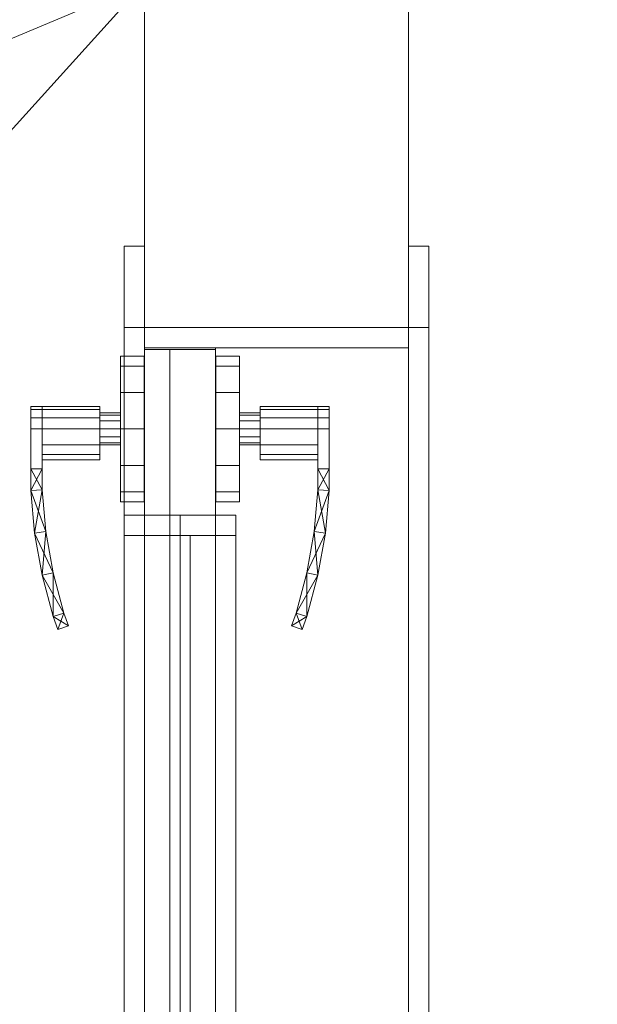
# Model space of a CAD drawing. Header units: inches. Extents: x -263 to 528, y -1 to 602.
# Tile 608 of 656: x 418 to 433, y 167 to 192. Entities that reach past the tile are written whole.
import ezdxf

# ---------------------------------------------------------------- set-up
doc = ezdxf.new("R2010")
doc.units = ezdxf.units.IN
doc.header["$MEASUREMENT"] = 0
for name, color, linetype in [('New_Doors', 7, 'Continuous'), ('New_Twindo - Walls', 7, 'Continuous'), ('Twindo - Slabs', 7, 'Continuous'), ('Twindo - Walls', 7, 'Continuous')]:
    doc.layers.add(name, color=color, linetype=linetype)
doc.layers.add('New_Twindo - Walls_Pen_No__3', color=7, linetype='Continuous', lineweight=18, true_color=0x506e96)

# ---------------------------------------------------------------- blocks, each defined once
blk = doc.blocks.new('Wall_1A432074-22F6-4D23-BD7C-E5F15A753E54', base_point=(415.5, 14))
at = {"layer": 'Twindo - Walls', "lineweight": 0}
mesh = blk.add_polyface(dxfattribs=at)
corners = [(415.5, 322.5, -6), (415.5, 14, -6), (415.5, 14, 101), (415.5, 322.5, 101), (415.5, 20), (415.5, 50), (415.5, 50, 80), (415.5, 20, 80), (428, 322.5, -6), (428, 14, -6), (428, 14, 101), (428, 322.5, 101), (428, 20), (428, 50), (428, 50, 80), (428, 20, 80)]
mesh.append_faces([[corners[k] for k in face] for face in [(8, 9, 1, 0), (1, 9, 10, 2), (3, 2, 10, 11), (0, 3, 11, 8), (12, 13, 5, 4), (13, 14, 6, 5), (14, 15, 7, 6), (15, 12, 4, 7)]], dxfattribs={"color": 254})
mesh.append_faces([[corners[k] for k in face] for face in [(1, 4, 0), (0, 5, 3), (8, 13, 9), (9, 12, 10)]], dxfattribs={"vtx0": -1, "vtx1": -1, "color": 254})
mesh.append_faces([[corners[k] for k in face] for face in [(6, 2, 3), (2, 7, 4), (0, 4, 5), (15, 11, 10), (11, 14, 13), (9, 13, 12)]], dxfattribs={"vtx0": -1, "vtx2": -1, "color": 254})
mesh.append_faces([[corners[k] for k in face] for face in [(6, 7, 2), (5, 6, 3), (1, 2, 4), (15, 14, 11), (12, 15, 10), (8, 11, 13)]], dxfattribs={"vtx1": -1, "vtx2": -1, "color": 254})
blk = doc.blocks.new('Slab_C16FED3F-F51D-4887-95C2-45D370958F54', base_point=(-255.75, 595))
at = {"layer": 'Twindo - Slabs', "lineweight": 0}
mesh = blk.add_polyface(dxfattribs=at)
corners = [(95.5, 568, 128), (95.5, 570, 128), (-75.75, 570, 128), (-75.75, 595, 128), (-255.75, 595, 128), (-255.75, 379, 128), (-198, 379, 128), (-198, 134.5, 128), (-136, 134.5, 128), (-136, 110.5, 128), (6.5, 110.5, 128), (6.5, 6.5, 128), (315.5, 6.5, 128), (315.5, 8, 128), (378.5, 8, 128), (378.5, 6.5, 128), (523, 6.5, 128), (523, 132.25, 128), (421.5, 132.25, 128), (421.5, 333, 128), (239, 333, 128), (239, 391.501, 128), (240, 391.501, 128), (240, 457, 128), (237, 457, 128), (237, 568, 128), (201, 127.5, 128), (201, 128.125, 128), (244.5, 128.125, 128), (244.5, 127.5, 128), (244.5, 15, 128), (161.5, 15, 128), (161.5, 146.5, 128), (200.935, 146.5, 128), (200.997, 146.5, 128), (200.997, 128.5, 128), (95.5, 568, 101), (95.5, 570, 101), (-75.75, 570, 101), (-75.75, 595, 101), (-255.75, 595, 101), (-255.75, 379, 101), (-198, 379, 101), (-198, 134.5, 101), (-136, 134.5, 101), (-136, 110.5, 101), (6.5, 110.5, 101), (6.5, 6.5, 101), (315.5, 6.5, 101), (315.5, 8, 101), (378.5, 8, 101), (378.5, 6.5, 101), (523, 6.5, 101), (523, 132.25, 101), (421.5, 132.25, 101), (421.5, 333, 101), (239, 333, 101), (239, 391.501, 101), (240, 391.501, 101), (240, 457, 101), (237, 457, 101), (237, 568, 101), (201, 127.5, 120), (201, 128, 120), (201, 128.125, 120), (244.5, 128.125, 120), (244.5, 128, 120), (244.5, 127.5, 120), (244.5, 127.5, 101), (244.5, 15, 101), (161.5, 15, 101), (161.5, 146.5, 101), (200.935, 146.5, 101), (200.997, 146.5, 101), (200.997, 128.5, 114.5), (201, 127.5, 101)]
mesh.append_faces([[corners[k] for k in face] for face in [(36, 37, 1, 0), (37, 38, 2, 1), (38, 39, 3, 2), (39, 40, 4, 3), (40, 41, 5, 4), (41, 42, 6, 5), (42, 43, 7, 6), (43, 44, 8, 7), (44, 45, 9, 8), (45, 46, 10, 9), (46, 47, 11, 10), (47, 48, 12, 11), (48, 49, 13, 12), (49, 50, 14, 13), (50, 51, 15, 14), (51, 52, 16, 15), (52, 53, 17, 16), (53, 54, 18, 17), (54, 55, 19, 18), (55, 56, 20, 19), (56, 57, 21, 20), (57, 58, 22, 21), (58, 59, 23, 22), (59, 60, 24, 23), (60, 61, 25, 24), (61, 36, 0, 25), (28, 27, 64, 65), (69, 70, 31, 30), (70, 71, 32, 31), (33, 32, 71, 72), (33, 72, 73, 34), (34, 73, 74, 35), (62, 67, 66, 63), (65, 64, 63, 66), (67, 62, 75, 68), (72, 74, 73)]], dxfattribs={"color": 254})
mesh.append_faces([[corners[k] for k in face] for face in [(23, 21, 22), (27, 63, 64), (29, 66, 67), (29, 69, 30), (75, 74, 72), (52, 54, 53)]], dxfattribs={"vtx0": -1, "color": 254})
mesh.append_faces([[corners[k] for k in face] for face in [(16, 18, 15), (59, 57, 60)]], dxfattribs={"vtx0": -1, "vtx1": -1, "color": 254})
mesh.append_faces([[corners[k] for k in face] for face in [(3, 6, 8), (31, 0, 11), (0, 32, 34), (24, 34, 27), (20, 24, 27), (28, 30, 12), (20, 28, 13), (75, 26, 74), (44, 42, 39), (47, 36, 70), (75, 60, 56), (49, 68, 56)]], dxfattribs={"vtx0": -1, "vtx1": -1, "vtx2": -1, "color": 254})
mesh.append_faces([[corners[k] for k in face] for face in [(2, 8, 9), (2, 9, 10), (0, 10, 11), (20, 27, 28), (30, 11, 12), (28, 12, 13), (20, 13, 14), (18, 14, 15), (42, 40, 39), (44, 39, 38), (46, 38, 37), (46, 37, 36), (72, 36, 61), (75, 61, 60), (47, 70, 69), (49, 69, 68), (50, 56, 55), (50, 55, 54)]], dxfattribs={"vtx0": -1, "vtx2": -1, "color": 254})
mesh.append_faces([[corners[k] for k in face] for face in [(17, 18, 16), (58, 57, 59)]], dxfattribs={"vtx1": -1, "color": 254})
mesh.append_faces([[corners[k] for k in face] for face in [(3, 4, 6), (2, 3, 8), (1, 2, 10), (0, 1, 10), (31, 32, 0), (25, 0, 34), (24, 25, 34), (20, 21, 24), (23, 24, 21), (30, 31, 11), (19, 20, 14), (18, 19, 14), (45, 44, 38), (46, 45, 38), (47, 46, 36), (71, 70, 36), (72, 71, 36), (75, 72, 61), (57, 56, 60), (68, 75, 56), (48, 47, 69), (49, 48, 69), (50, 49, 56), (51, 50, 54), (52, 51, 54)]], dxfattribs={"vtx1": -1, "vtx2": -1, "color": 254})
mesh.append_faces([[corners[k] for k in face] for face in [(4, 5, 6), (6, 7, 8), (26, 35, 74), (42, 41, 40), (44, 43, 42)]], dxfattribs={"vtx2": -1, "color": 254})
mesh.append_faces([[corners[k] for k in face] for face in [(27, 26, 62, 63), (29, 28, 65, 66), (29, 67, 68, 69)]], dxfattribs={"vtx3": -1, "color": 254})
blk = doc.blocks.new('Slab_A3746481-2909-4108-A365-6002FE2AB3C6', base_point=(95.5, 568))
at = {"layer": 'Twindo - Slabs', "lineweight": 0}
mesh = blk.add_polyface(dxfattribs=at)
corners = [(95.5, 568, 254), (95.5, 568, 248), (95.5, 395.501, 248), (95.5, 395.501, 254), (237, 568, 254), (237, 568, 248), (237, 457, 248), (240, 457, 248), (240, 391.501, 248), (239, 391.501, 248), (239, 192.5, 248), (421.5, 192.5, 248), (421.5, 132.25, 248), (523, 132.25, 248), (523, 6.5, 248), (378.5, 6.5, 248), (378.5, 8, 248), (315.5, 8, 248), (315.5, 6.5, 248), (150.5, 6.5, 248), (150.5, 197, 248), (155, 197, 248), (155, 397.501, 248), (113, 397.501, 248), (113, 395.501, 248), (201, 383.001, 248), (170, 383.001, 248), (170, 205.5, 248), (201, 205.5, 248), (378.6, 174.5, 248), (261.6, 174.5, 248), (261.6, 108.5, 248), (342.106, 108.5, 248), (378.6, 144.994, 248), (113, 395.501, 254), (113, 397.501, 254), (155, 397.501, 254), (155, 197, 254), (150.5, 197, 254), (150.5, 6.5, 254), (315.5, 6.5, 254), (315.5, 8, 254), (378.5, 8, 254), (378.5, 6.5, 254), (523, 6.5, 254), (523, 132.25, 254), (421.5, 132.25, 254), (421.5, 192.5, 254), (239, 192.5, 254), (239, 391.501, 254), (240, 391.501, 254), (240, 457, 254), (237, 457, 254), (170, 205.5, 254), (170, 383.001, 254), (201, 383.001, 254), (201, 205.5, 254), (261.6, 108.5, 254), (261.6, 174.5, 254), (378.6, 174.5, 254), (378.6, 144.994, 254), (342.106, 108.5, 254)]
mesh.append_faces([[corners[k] for k in face] for face in [(0, 1, 2, 3), (4, 5, 1, 0), (3, 2, 24, 34), (52, 6, 5, 4), (51, 7, 6, 52), (50, 8, 7, 51), (49, 9, 8, 50), (48, 10, 9, 49), (47, 11, 10, 48), (46, 12, 11, 47), (45, 13, 12, 46), (44, 14, 13, 45), (43, 15, 14, 44), (42, 16, 15, 43), (41, 17, 16, 42), (40, 18, 17, 41), (39, 19, 18, 40), (38, 20, 19, 39), (37, 21, 20, 38), (36, 22, 21, 37), (35, 23, 22, 36), (34, 24, 23, 35), (54, 26, 25, 55), (53, 27, 26, 54), (56, 28, 27, 53), (55, 25, 28, 56), (58, 30, 29, 59), (57, 31, 30, 58), (61, 32, 31, 57), (60, 33, 32, 61), (59, 29, 33, 60)]], dxfattribs={"color": 254})
mesh.append_faces([[corners[k] for k in face] for face in [(14, 12, 13), (51, 49, 50)]], dxfattribs={"vtx0": -1, "color": 254})
mesh.append_faces([[corners[k] for k in face] for face in [(7, 9, 6), (44, 46, 43)]], dxfattribs={"vtx0": -1, "vtx1": -1, "color": 254})
mesh.append_faces([[corners[k] for k in face] for face in [(19, 21, 27), (26, 22, 1), (28, 6, 10), (19, 28, 10), (19, 10, 31), (15, 33, 12), (0, 36, 54), (53, 37, 39), (48, 52, 56), (48, 56, 39), (57, 48, 39), (46, 60, 43)]], dxfattribs={"vtx0": -1, "vtx1": -1, "vtx2": -1, "color": 254})
mesh.append_faces([[corners[k] for k in face] for face in [(23, 2, 1), (26, 21, 22), (19, 27, 28), (25, 1, 5), (28, 5, 6), (17, 31, 32), (16, 32, 33), (29, 10, 11), (33, 11, 12), (0, 34, 35), (0, 35, 36), (53, 36, 37), (0, 54, 55), (52, 55, 56), (57, 39, 40), (57, 40, 41), (61, 41, 42), (48, 58, 59), (60, 42, 43), (46, 59, 60)]], dxfattribs={"vtx0": -1, "vtx2": -1, "color": 254})
mesh.append_faces([[corners[k] for k in face] for face in [(8, 9, 7), (45, 46, 44)]], dxfattribs={"vtx1": -1, "color": 254})
mesh.append_faces([[corners[k] for k in face] for face in [(22, 23, 1), (26, 27, 21), (25, 26, 1), (28, 25, 5), (9, 10, 6), (30, 31, 10), (18, 19, 31), (17, 18, 31), (16, 17, 32), (15, 16, 33), (29, 30, 10), (33, 29, 11), (14, 15, 12), (53, 54, 36), (56, 53, 39), (4, 0, 55), (52, 4, 55), (48, 49, 52), (51, 52, 49), (57, 58, 48), (61, 57, 41), (60, 61, 42), (47, 48, 59), (46, 47, 59)]], dxfattribs={"vtx1": -1, "vtx2": -1, "color": 254})
mesh.append_faces([[corners[k] for k in face] for face in [(23, 24, 2), (19, 20, 21), (0, 3, 34), (37, 38, 39)]], dxfattribs={"vtx2": -1, "color": 254})
blk = doc.blocks.new('Wall_40688276-0143-42E1-9534-5958D7924753', base_point=(421.5, 132.25))
at = {"layer": 'New_Twindo - Walls', "lineweight": 0}
mesh = blk.add_polyface(dxfattribs=at)
corners = [(421.5, 139, 248), (421.5, 132.25, 248), (421.5, 132.25, 254), (421.5, 192.5, 254), (421.5, 192.5, 128), (421.5, 201, 128), (421.5, 201, 101), (421.5, 132.25, 101), (421.5, 132.25, 128), (421.5, 139, 128), (421.5, 148, 128), (421.5, 184, 128), (421.5, 184, 224), (421.5, 148, 224), (428, 139, 248), (428, 132.25, 248), (428, 132.25, 254), (428, 192.5, 254), (428, 192.5, 128), (428, 201, 128), (428, 201, 101), (428, 132.25, 101), (428, 132.25, 128), (428, 139, 128), (428, 148, 128), (428, 184, 128), (428, 184, 224), (428, 148, 224)]
mesh.append_faces([[corners[k] for k in face] for face in [(14, 15, 1, 0), (1, 15, 16, 2), (17, 3, 2, 16), (3, 17, 18, 4), (18, 19, 5, 4), (5, 19, 20, 6), (20, 21, 7, 6), (22, 8, 7, 21), (22, 23, 9, 8), (23, 14, 0, 9), (24, 25, 11, 10), (25, 26, 12, 11), (26, 27, 13, 12), (27, 24, 10, 13)]], dxfattribs={"color": 254})
mesh.append_faces([[corners[k] for k in face] for face in [(6, 4, 5), (21, 23, 22)]], dxfattribs={"vtx0": -1, "color": 254})
mesh.append_faces([[corners[k] for k in face] for face in [(7, 4, 6), (20, 23, 21)]], dxfattribs={"vtx0": -1, "vtx1": -1, "color": 254})
mesh.append_faces([[corners[k] for k in face] for face in [(12, 0, 3), (17, 14, 26)]], dxfattribs={"vtx0": -1, "vtx1": -1, "vtx2": -1, "color": 254})
mesh.append_faces([[corners[k] for k in face] for face in [(0, 2, 3), (9, 13, 10), (11, 3, 4), (17, 15, 14), (18, 26, 25), (24, 14, 23)]], dxfattribs={"vtx0": -1, "vtx2": -1, "color": 254})
mesh.append_faces([[corners[k] for k in face] for face in [(12, 13, 0), (9, 0, 13), (11, 12, 3), (7, 8, 4), (27, 26, 14), (18, 17, 26), (24, 27, 14), (20, 19, 23)]], dxfattribs={"vtx1": -1, "vtx2": -1, "color": 254})
mesh.append_faces([[corners[k] for k in face] for face in [(0, 1, 2), (17, 16, 15)]], dxfattribs={"vtx2": -1, "color": 254})
blk = doc.blocks.new('Door_D4629868-B0F0-45AB-BC97-80A28CDFA202')
at = {"layer": 'New_Twindo - Walls_Pen_No__3', "color": 155, "lineweight": 18, "true_color": 0x506e96}
for p, q in [((421.5, 148.5, 128), (421.5, 183.5, 128)), ((421.5, 183.5, 128), (421.5, 183.5, 223.5)), ((421.5, 183.5, 223.5), (421.5, 148.5, 223.5)), ((421.5, 183.5, 128), (423.25, 183.5, 128)), ((421.5, 183.5, 223.5), (423.25, 183.5, 223.5)), ((423.25, 148.5, 128), (423.25, 183.5, 128)), ((423.25, 183.5, 128), (423.25, 183.5, 223.5)), ((423.25, 183.5, 223.5), (423.25, 148.5, 223.5))]:
    blk.add_line(p, q, dxfattribs=at)
at = {"layer": 'New_Doors', "lineweight": 0}
mesh = blk.add_polyface(dxfattribs=at)
corners = [(421, 186, 128), (421.5, 186, 128), (421.5, 184, 128), (421, 184, 128), (421.5, 184, 224), (421, 184, 224), (421.5, 186, 226), (421, 186, 226)]
mesh.append_faces([[corners[k] for k in face] for face in [(0, 1, 2, 3), (3, 2, 4, 5), (5, 4, 6, 7), (7, 6, 1, 0), (0, 3, 5, 7), (1, 6, 4, 2)]], dxfattribs={"color": 7})
mesh = blk.add_polyface(dxfattribs=at)
corners = [(421, 186, 226), (421.5, 186, 226), (421.5, 184, 224), (421, 184, 224), (421.5, 148, 224), (421, 148, 224), (421.5, 146, 226), (421, 146, 226)]
mesh.append_faces([[corners[k] for k in face] for face in [(0, 1, 2, 3), (3, 2, 4, 5), (5, 4, 6, 7), (7, 6, 1, 0), (0, 3, 5, 7), (1, 6, 4, 2)]], dxfattribs={"color": 7})
mesh = blk.add_polyface(dxfattribs=at)
corners = [(428.5, 186, 128), (428.5, 184, 128), (428, 184, 128), (428, 186, 128), (428.5, 184, 224), (428, 184, 224), (428.5, 186, 226), (428, 186, 226)]
mesh.append_faces([[corners[k] for k in face] for face in [(0, 1, 2, 3), (1, 4, 5, 2), (4, 6, 7, 5), (6, 0, 3, 7), (0, 6, 4, 1), (3, 2, 5, 7)]], dxfattribs={"color": 7})
mesh = blk.add_polyface(dxfattribs=at)
corners = [(428.5, 186, 226), (428.5, 184, 224), (428, 184, 224), (428, 186, 226), (428.5, 148, 224), (428, 148, 224), (428.5, 146, 226), (428, 146, 226)]
mesh.append_faces([[corners[k] for k in face] for face in [(0, 1, 2, 3), (1, 4, 5, 2), (4, 6, 7, 5), (6, 0, 3, 7), (0, 6, 4, 1), (3, 2, 5, 7)]], dxfattribs={"color": 7})
mesh = blk.add_polyface(dxfattribs=at)
corners = [(421.5, 184, 128), (428, 184, 128), (428, 183.5, 128), (421.5, 183.5, 128), (428, 183.5, 223.5), (421.5, 183.5, 223.5), (428, 184, 223.5), (421.5, 184, 223.5)]
mesh.append_faces([[corners[k] for k in face] for face in [(0, 1, 2, 3), (3, 2, 4, 5), (5, 4, 6, 7), (7, 6, 1, 0), (0, 3, 5, 7), (1, 6, 4, 2)]], dxfattribs={"color": 7})
mesh = blk.add_polyface(dxfattribs=at)
corners = [(421.5, 184, 224), (428, 184, 224), (428, 184, 223.5), (421.5, 184, 223.5), (428, 183.5, 223.5), (421.5, 183.5, 223.5), (428, 148.5, 223.5), (421.5, 148.5, 223.5), (428, 148, 223.5), (421.5, 148, 223.5), (428, 148, 224), (421.5, 148, 224)]
mesh.append_faces([[corners[k] for k in face] for face in [(0, 1, 2, 3), (3, 2, 4, 5), (5, 4, 6, 7), (7, 6, 8, 9), (9, 8, 10, 11), (11, 10, 1, 0)]], dxfattribs={"color": 7})
mesh.append_faces([[corners[k] for k in face] for face in [(0, 7, 9, 11), (1, 6, 4, 2)]], dxfattribs={"vtx0": -1, "color": 7})
mesh.append_faces([[corners[k] for k in face] for face in [(0, 3, 5, 7), (1, 10, 8, 6)]], dxfattribs={"vtx3": -1, "color": 7})
mesh = blk.add_polyface(dxfattribs=at)
corners = [(421.5, 148.5, 128), (421.5, 183.5, 128), (423.25, 183.5, 128), (423.25, 148.5, 128), (421.5, 183.5, 223.5), (423.25, 183.5, 223.5), (421.5, 148.5, 223.5), (423.25, 148.5, 223.5), (421.5, 148.539, 128.039), (421.5, 148.539, 223.461), (423.25, 148.539, 223.461), (423.25, 148.539, 128.039), (421.5, 183.461, 223.461), (423.25, 183.461, 223.461), (421.5, 183.461, 128.039), (423.25, 183.461, 128.039)]
mesh.append_faces([[corners[k] for k in face] for face in [(0, 1, 2, 3), (1, 4, 5, 2), (4, 6, 7, 5), (6, 0, 3, 7), (8, 9, 10, 11), (9, 12, 13, 10), (12, 14, 15, 13), (14, 8, 11, 15)]], dxfattribs={"color": 7})
mesh.append_faces([[corners[k] for k in face] for face in [(1, 14, 4), (4, 12, 6), (5, 13, 2), (2, 15, 3)]], dxfattribs={"vtx0": -1, "vtx1": -1, "color": 7})
mesh.append_faces([[corners[k] for k in face] for face in [(9, 0, 6), (0, 8, 14), (4, 14, 12), (11, 7, 3), (7, 10, 13), (2, 13, 15)]], dxfattribs={"vtx0": -1, "vtx2": -1, "color": 7})
mesh.append_faces([[corners[k] for k in face] for face in [(9, 8, 0), (12, 9, 6), (1, 0, 14), (11, 10, 7), (15, 11, 3), (5, 7, 13)]], dxfattribs={"vtx1": -1, "vtx2": -1, "color": 7})
mesh = blk.add_polyface(dxfattribs=at)
corners = [(422.125, 183.461, 128.039), (422.125, 183.461, 223.461), (422.125, 148.539, 223.461), (422.125, 148.539, 128.039), (422.125, 152.625, 219.375), (422.125, 179.375, 219.375), (422.125, 179.375, 167.312), (422.125, 152.625, 167.312), (421.5, 148.539, 128.039), (421.5, 183.461, 128.039), (421.5, 148.539, 223.461), (421.5, 183.461, 223.461), (421.5, 152.625, 167.312), (421.5, 152.625, 219.375), (421.5, 179.375, 167.312), (421.5, 179.375, 219.375)]
mesh.append_faces([[corners[k] for k in face] for face in [(8, 9, 0, 3), (3, 2, 10, 8), (2, 1, 11, 10), (9, 11, 1, 0), (4, 7, 12, 13), (7, 6, 14, 12), (6, 5, 15, 14), (5, 4, 13, 15)]], dxfattribs={"color": 7})
mesh.append_faces([[corners[k] for k in face] for face in [(1, 5, 0), (0, 6, 3), (9, 14, 11), (11, 15, 10)]], dxfattribs={"vtx0": -1, "vtx1": -1, "color": 7})
mesh.append_faces([[corners[k] for k in face] for face in [(7, 2, 3), (2, 4, 5), (0, 5, 6), (13, 8, 10), (8, 12, 14), (11, 14, 15)]], dxfattribs={"vtx0": -1, "vtx2": -1, "color": 7})
mesh.append_faces([[corners[k] for k in face] for face in [(7, 4, 2), (6, 7, 3), (1, 2, 5), (13, 12, 8), (15, 13, 10), (9, 8, 14)]], dxfattribs={"vtx1": -1, "vtx2": -1, "color": 7})
mesh = blk.add_polyface(dxfattribs=at)
corners = [(423.25, 183.461, 128.039), (423.25, 183.461, 223.461), (423.25, 148.539, 223.461), (423.25, 148.539, 128.039), (423.25, 152.625, 219.375), (423.25, 179.375, 219.375), (423.25, 179.375, 167.312), (423.25, 152.625, 167.312), (422.125, 148.539, 128.039), (422.125, 183.461, 128.039), (422.125, 148.539, 223.461), (422.125, 183.461, 223.461), (422.125, 152.625, 167.312), (422.125, 152.625, 219.375), (422.125, 179.375, 167.312), (422.125, 179.375, 219.375)]
mesh.append_faces([[corners[k] for k in face] for face in [(8, 9, 0, 3), (3, 2, 10, 8), (2, 1, 11, 10), (9, 11, 1, 0), (4, 7, 12, 13), (7, 6, 14, 12), (6, 5, 15, 14), (5, 4, 13, 15)]], dxfattribs={"color": 7})
mesh.append_faces([[corners[k] for k in face] for face in [(1, 5, 0), (0, 6, 3), (9, 14, 11), (11, 15, 10)]], dxfattribs={"vtx0": -1, "vtx1": -1, "color": 7})
mesh.append_faces([[corners[k] for k in face] for face in [(7, 2, 3), (2, 4, 5), (0, 5, 6), (13, 8, 10), (8, 12, 14), (11, 14, 15)]], dxfattribs={"vtx0": -1, "vtx2": -1, "color": 7})
mesh.append_faces([[corners[k] for k in face] for face in [(7, 4, 2), (6, 7, 3), (1, 2, 5), (13, 12, 8), (15, 13, 10), (9, 8, 14)]], dxfattribs={"vtx1": -1, "vtx2": -1, "color": 7})
mesh = blk.add_polyface(dxfattribs=at)
corners = [(420.909, 179.949, 164.896), (420.909, 179.709, 164), (420.913, 179.709, 164), (420.913, 179.949, 164.896), (420.909, 180.604, 165.551), (420.913, 180.604, 165.551), (420.909, 181.5, 165.791), (420.913, 181.5, 165.791), (420.909, 182.396, 165.551), (420.913, 182.396, 165.551), (420.909, 183.051, 164.896), (420.913, 183.051, 164.896), (420.909, 183.291, 164), (420.913, 183.291, 164), (420.909, 183.051, 163.104), (420.913, 183.051, 163.104), (420.909, 182.396, 162.449), (420.913, 182.396, 162.449), (420.909, 181.5, 162.209), (420.913, 181.5, 162.209), (420.909, 180.604, 162.449), (420.913, 180.604, 162.449), (420.909, 179.949, 163.104), (420.913, 179.949, 163.104), (421.496, 179.709, 164), (421.496, 179.949, 164.896), (421.496, 180.604, 165.551), (421.496, 181.5, 165.791), (421.496, 182.396, 165.551), (421.496, 183.051, 164.896), (421.496, 183.291, 164), (421.496, 183.051, 163.104), (421.496, 182.396, 162.449), (421.496, 181.5, 162.209), (421.496, 180.604, 162.449), (421.496, 179.949, 163.104), (421.5, 179.709, 164), (421.5, 179.949, 164.896), (421.5, 180.604, 165.551), (421.5, 181.5, 165.791), (421.5, 182.396, 165.551), (421.5, 183.051, 164.896), (421.5, 183.291, 164), (421.5, 183.051, 163.104), (421.5, 182.396, 162.449), (421.5, 181.5, 162.209), (421.5, 180.604, 162.449), (421.5, 179.949, 163.104)]
mesh.append_faces([[corners[k] for k in face] for face in [(0, 1, 2, 3), (4, 0, 3, 5), (6, 4, 5, 7), (8, 6, 7, 9), (10, 8, 9, 11), (12, 10, 11, 13), (14, 12, 13, 15), (16, 14, 15, 17), (18, 16, 17, 19), (20, 18, 19, 21), (22, 20, 21, 23), (1, 22, 23, 2), (3, 2, 24, 25), (5, 3, 25, 26), (7, 5, 26, 27), (9, 7, 27, 28), (11, 9, 28, 29), (13, 11, 29, 30), (15, 13, 30, 31), (17, 15, 31, 32), (19, 17, 32, 33), (21, 19, 33, 34), (23, 21, 34, 35), (2, 23, 35, 24), (25, 24, 36, 37), (26, 25, 37, 38), (27, 26, 38, 39), (28, 27, 39, 40), (29, 28, 40, 41), (30, 29, 41, 42), (31, 30, 42, 43), (32, 31, 43, 44), (33, 32, 44, 45), (34, 33, 45, 46), (35, 34, 46, 47), (24, 35, 47, 36)]], dxfattribs={"color": 252})
mesh.append_faces([[corners[k] for k in face] for face in [(1, 18, 20, 22)]], dxfattribs={"vtx0": -1, "color": 252})
mesh.append_faces([[corners[k] for k in face] for face in [(1, 6, 8, 10), (1, 10, 12, 14), (1, 14, 16, 18)]], dxfattribs={"vtx0": -1, "vtx3": -1, "color": 252})
mesh.append_faces([[corners[k] for k in face] for face in [(1, 0, 4, 6)]], dxfattribs={"vtx3": -1, "color": 252})
mesh = blk.add_polyface(dxfattribs=at)
corners = [(423.841, 179.949, 164.896), (423.837, 179.949, 164.896), (423.837, 179.709, 164), (423.841, 179.709, 164), (423.841, 180.604, 165.551), (423.837, 180.604, 165.551), (423.841, 181.5, 165.791), (423.837, 181.5, 165.791), (423.841, 182.396, 165.551), (423.837, 182.396, 165.551), (423.841, 183.051, 164.896), (423.837, 183.051, 164.896), (423.841, 183.291, 164), (423.837, 183.291, 164), (423.841, 183.051, 163.104), (423.837, 183.051, 163.104), (423.841, 182.396, 162.449), (423.837, 182.396, 162.449), (423.841, 181.5, 162.209), (423.837, 181.5, 162.209), (423.841, 180.604, 162.449), (423.837, 180.604, 162.449), (423.841, 179.949, 163.104), (423.837, 179.949, 163.104), (423.254, 179.949, 164.896), (423.254, 179.709, 164), (423.254, 180.604, 165.551), (423.254, 181.5, 165.791), (423.254, 182.396, 165.551), (423.254, 183.051, 164.896), (423.254, 183.291, 164), (423.254, 183.051, 163.104), (423.254, 182.396, 162.449), (423.254, 181.5, 162.209), (423.254, 180.604, 162.449), (423.254, 179.949, 163.104), (423.25, 179.949, 164.896), (423.25, 179.709, 164), (423.25, 180.604, 165.551), (423.25, 181.5, 165.791), (423.25, 182.396, 165.551), (423.25, 183.051, 164.896), (423.25, 183.291, 164), (423.25, 183.051, 163.104), (423.25, 182.396, 162.449), (423.25, 181.5, 162.209), (423.25, 180.604, 162.449), (423.25, 179.949, 163.104)]
mesh.append_faces([[corners[k] for k in face] for face in [(0, 1, 2, 3), (4, 5, 1, 0), (6, 7, 5, 4), (8, 9, 7, 6), (10, 11, 9, 8), (12, 13, 11, 10), (14, 15, 13, 12), (16, 17, 15, 14), (18, 19, 17, 16), (20, 21, 19, 18), (22, 23, 21, 20), (3, 2, 23, 22), (1, 24, 25, 2), (5, 26, 24, 1), (7, 27, 26, 5), (9, 28, 27, 7), (11, 29, 28, 9), (13, 30, 29, 11), (15, 31, 30, 13), (17, 32, 31, 15), (19, 33, 32, 17), (21, 34, 33, 19), (23, 35, 34, 21), (2, 25, 35, 23), (24, 36, 37, 25), (26, 38, 36, 24), (27, 39, 38, 26), (28, 40, 39, 27), (29, 41, 40, 28), (30, 42, 41, 29), (31, 43, 42, 30), (32, 44, 43, 31), (33, 45, 44, 32), (34, 46, 45, 33), (35, 47, 46, 34), (25, 37, 47, 35)]], dxfattribs={"color": 252})
mesh.append_faces([[corners[k] for k in face] for face in [(3, 6, 4, 0)]], dxfattribs={"vtx0": -1, "color": 252})
mesh.append_faces([[corners[k] for k in face] for face in [(3, 18, 16, 14), (3, 14, 12, 10), (3, 10, 8, 6)]], dxfattribs={"vtx0": -1, "vtx3": -1, "color": 252})
mesh.append_faces([[corners[k] for k in face] for face in [(3, 22, 20, 18)]], dxfattribs={"vtx3": -1, "color": 252})
mesh = blk.add_polyface(dxfattribs=at)
corners = [(418.98, 181.5, 164.551), (418.98, 181.776, 164.477), (418.705, 181.776, 164.477), (418.705, 181.5, 164.551), (418.98, 181.977, 164.276), (418.705, 181.977, 164.276), (418.98, 182.051, 164), (418.705, 182.051, 164), (418.98, 181.977, 163.724), (418.705, 181.977, 163.724), (418.98, 181.776, 163.523), (418.705, 181.776, 163.523), (418.98, 181.5, 163.449), (418.705, 181.5, 163.449), (418.98, 180.516, 163.449), (418.705, 180.516, 163.449), (418.98, 180.516, 164.551), (418.705, 180.516, 164.551), (418.98, 180.516, 163.449), (418.98, 180, 163.48), (418.705, 179.988, 163.48), (418.705, 180.516, 163.449), (419.07, 178.973, 163.542), (418.797, 178.937, 163.542), (419.249, 177.957, 163.603), (418.98, 177.897, 163.603), (419.516, 176.961, 163.665), (419.253, 176.878, 163.665), (419.629, 176.651, 163.685), (419.369, 176.561, 163.685), (419.629, 176.651, 164.315), (419.369, 176.561, 164.315), (419.516, 176.961, 164.335), (419.253, 176.878, 164.335), (419.249, 177.957, 164.397), (418.98, 177.897, 164.397), (419.07, 178.973, 164.458), (418.797, 178.937, 164.458), (418.98, 180, 164.52), (418.705, 179.988, 164.52), (418.98, 180.516, 164.551), (418.705, 180.516, 164.551)]
mesh.append_faces([[corners[k] for k in face] for face in [(0, 1, 2, 3), (1, 4, 5, 2), (4, 6, 7, 5), (6, 8, 9, 7), (8, 10, 11, 9), (10, 12, 13, 11), (12, 14, 15, 13), (14, 16, 17, 15), (16, 0, 3, 17), (18, 19, 20), (18, 20, 21), (19, 22, 23), (19, 23, 20), (22, 24, 25), (22, 25, 23), (24, 26, 27), (24, 27, 25), (26, 28, 29), (26, 29, 27), (28, 30, 31, 29), (30, 32, 33), (30, 33, 31), (32, 34, 35), (32, 35, 33), (34, 36, 37), (34, 37, 35), (36, 38, 39), (36, 39, 37), (38, 40, 41), (38, 41, 39), (40, 18, 21, 41), (18, 40, 38, 19), (19, 38, 36, 22), (22, 36, 34, 24), (24, 34, 32, 26), (26, 32, 30, 28), (21, 20, 39, 41), (20, 23, 37, 39), (23, 25, 35, 37), (25, 27, 33, 35), (27, 29, 31, 33)]], dxfattribs={"color": 252})
mesh.append_faces([[corners[k] for k in face] for face in [(0, 4, 1), (3, 15, 17)]], dxfattribs={"vtx0": -1, "color": 252})
mesh.append_faces([[corners[k] for k in face] for face in [(0, 12, 10, 8), (0, 8, 6, 4), (3, 7, 9, 11), (3, 11, 13, 15)]], dxfattribs={"vtx0": -1, "vtx3": -1, "color": 252})
mesh.append_faces([[corners[k] for k in face] for face in [(0, 16, 14, 12), (3, 2, 5, 7)]], dxfattribs={"vtx3": -1, "color": 252})
mesh = blk.add_polyface(dxfattribs=at)
corners = [(420.909, 181.697, 163.659), (420.909, 181.841, 163.803), (420.909, 181.894, 164), (420.909, 181.841, 164.197), (420.909, 181.697, 164.341), (420.909, 181.5, 164.394), (420.909, 181.303, 164.341), (420.909, 181.159, 164.197), (420.909, 181.106, 164), (420.909, 181.159, 163.803), (420.909, 181.303, 163.659), (420.909, 181.5, 163.606), (420.398, 181.697, 163.659), (420.398, 181.5, 163.606), (420.398, 181.303, 163.659), (420.398, 181.159, 163.803), (420.398, 181.106, 164), (420.398, 181.159, 164.197), (420.398, 181.303, 164.341), (420.398, 181.5, 164.394), (420.398, 181.697, 164.341), (420.398, 181.841, 164.197), (420.398, 181.894, 164), (420.398, 181.841, 163.803), (420.398, 181.5, 164.551), (420.398, 181.776, 164.477), (418.98, 181.776, 164.477), (418.98, 181.5, 164.551), (420.398, 181.977, 164.276), (418.98, 181.977, 164.276), (420.398, 182.051, 164), (418.98, 182.051, 164), (420.398, 181.977, 163.724), (418.98, 181.977, 163.724), (420.398, 181.776, 163.523), (418.98, 181.776, 163.523), (420.398, 181.5, 163.449), (418.98, 181.5, 163.449), (420.398, 181.106, 163.528), (418.98, 181.106, 163.528), (420.398, 180.874, 163.646), (418.98, 180.874, 163.646), (420.398, 180.737, 163.869), (418.98, 180.737, 163.869), (420.398, 180.737, 164.131), (418.98, 180.737, 164.131), (420.398, 180.874, 164.354), (418.98, 180.874, 164.354), (420.398, 181.106, 164.472), (418.98, 181.106, 164.472)]
mesh.append_faces([[corners[k] for k in face] for face in [(0, 11, 13, 12), (11, 10, 14, 13), (10, 9, 15, 14), (9, 8, 16, 15), (8, 7, 17, 16), (7, 6, 18, 17), (6, 5, 19, 18), (5, 4, 20, 19), (4, 3, 21, 20), (3, 2, 22, 21), (2, 1, 23, 22), (1, 0, 12, 23), (24, 25, 26, 27), (25, 28, 29, 26), (28, 30, 31, 29), (30, 32, 33, 31), (32, 34, 35, 33), (34, 36, 37, 35), (36, 38, 39, 37), (38, 40, 41, 39), (40, 42, 43, 41), (42, 44, 45, 43), (44, 46, 47, 45), (46, 48, 49, 47), (48, 24, 27, 49)]], dxfattribs={"color": 252})
mesh.append_faces([[corners[k] for k in face] for face in [(0, 9, 10, 11), (12, 21, 22, 23), (24, 28, 25), (27, 47, 49)]], dxfattribs={"vtx0": -1, "color": 252})
mesh.append_faces([[corners[k] for k in face] for face in [(0, 3, 4, 5), (0, 5, 6, 7), (0, 7, 8, 9), (12, 15, 16, 17), (12, 17, 18, 19), (12, 19, 20, 21), (24, 44, 42, 40), (24, 40, 38, 36), (24, 36, 34, 32), (24, 32, 30, 28), (27, 31, 33, 35), (27, 35, 37, 39), (27, 39, 41, 43), (27, 43, 45, 47)]], dxfattribs={"vtx0": -1, "vtx3": -1, "color": 252})
mesh.append_faces([[corners[k] for k in face] for face in [(0, 1, 2, 3), (12, 13, 14, 15), (24, 48, 46, 44), (27, 26, 29, 31)]], dxfattribs={"vtx3": -1, "color": 252})
mesh = blk.add_polyface(dxfattribs=at)
corners = [(423.841, 181.697, 163.659), (423.841, 181.5, 163.606), (423.841, 181.303, 163.659), (423.841, 181.159, 163.803), (423.841, 181.106, 164), (423.841, 181.159, 164.197), (423.841, 181.303, 164.341), (423.841, 181.5, 164.394), (423.841, 181.697, 164.341), (423.841, 181.841, 164.197), (423.841, 181.894, 164), (423.841, 181.841, 163.803), (424.352, 181.697, 163.659), (424.352, 181.841, 163.803), (424.352, 181.894, 164), (424.352, 181.841, 164.197), (424.352, 181.697, 164.341), (424.352, 181.5, 164.394), (424.352, 181.303, 164.341), (424.352, 181.159, 164.197), (424.352, 181.106, 164), (424.352, 181.159, 163.803), (424.352, 181.303, 163.659), (424.352, 181.5, 163.606), (424.352, 181.5, 164.551), (425.77, 181.5, 164.551), (425.77, 181.776, 164.477), (424.352, 181.776, 164.477), (425.77, 181.977, 164.276), (424.352, 181.977, 164.276), (425.77, 182.051, 164), (424.352, 182.051, 164), (425.77, 181.977, 163.724), (424.352, 181.977, 163.724), (425.77, 181.776, 163.523), (424.352, 181.776, 163.523), (425.77, 181.5, 163.449), (424.352, 181.5, 163.449), (425.77, 181.106, 163.528), (424.352, 181.106, 163.528), (425.77, 180.874, 163.646), (424.352, 180.874, 163.646), (425.77, 180.737, 163.869), (424.352, 180.737, 163.869), (425.77, 180.737, 164.131), (424.352, 180.737, 164.131), (425.77, 180.874, 164.354), (424.352, 180.874, 164.354), (425.77, 181.106, 164.472), (424.352, 181.106, 164.472)]
mesh.append_faces([[corners[k] for k in face] for face in [(0, 12, 23, 1), (1, 23, 22, 2), (2, 22, 21, 3), (3, 21, 20, 4), (4, 20, 19, 5), (5, 19, 18, 6), (6, 18, 17, 7), (7, 17, 16, 8), (8, 16, 15, 9), (9, 15, 14, 10), (10, 14, 13, 11), (11, 13, 12, 0), (24, 25, 26, 27), (27, 26, 28, 29), (29, 28, 30, 31), (31, 30, 32, 33), (33, 32, 34, 35), (35, 34, 36, 37), (37, 36, 38, 39), (39, 38, 40, 41), (41, 40, 42, 43), (43, 42, 44, 45), (45, 44, 46, 47), (47, 46, 48, 49), (49, 48, 25, 24)]], dxfattribs={"color": 252})
mesh.append_faces([[corners[k] for k in face] for face in [(0, 9, 10, 11), (12, 21, 22, 23), (24, 47, 49), (25, 28, 26)]], dxfattribs={"vtx0": -1, "color": 252})
mesh.append_faces([[corners[k] for k in face] for face in [(0, 3, 4, 5), (0, 5, 6, 7), (0, 7, 8, 9), (12, 15, 16, 17), (12, 17, 18, 19), (12, 19, 20, 21), (24, 31, 33, 35), (24, 35, 37, 39), (24, 39, 41, 43), (24, 43, 45, 47), (25, 44, 42, 40), (25, 40, 38, 36), (25, 36, 34, 32), (25, 32, 30, 28)]], dxfattribs={"vtx0": -1, "vtx3": -1, "color": 252})
mesh.append_faces([[corners[k] for k in face] for face in [(0, 1, 2, 3), (12, 13, 14, 15), (24, 27, 29, 31), (25, 48, 46, 44)]], dxfattribs={"vtx3": -1, "color": 252})
mesh = blk.add_polyface(dxfattribs=at)
corners = [(425.77, 181.5, 164.551), (426.045, 181.5, 164.551), (426.045, 181.776, 164.477), (425.77, 181.776, 164.477), (426.045, 181.977, 164.276), (425.77, 181.977, 164.276), (426.045, 182.051, 164), (425.77, 182.051, 164), (426.045, 181.977, 163.724), (425.77, 181.977, 163.724), (426.045, 181.776, 163.523), (425.77, 181.776, 163.523), (426.045, 181.5, 163.449), (425.77, 181.5, 163.449), (426.045, 180.516, 163.449), (425.77, 180.516, 163.449), (426.045, 180.516, 164.551), (425.77, 180.516, 164.551), (425.77, 180.516, 163.449), (426.045, 179.988, 163.48), (425.77, 180, 163.48), (426.045, 180.516, 163.449), (425.953, 178.937, 163.542), (425.68, 178.973, 163.542), (425.77, 177.897, 163.603), (425.501, 177.957, 163.603), (425.497, 176.878, 163.665), (425.234, 176.961, 163.665), (425.381, 176.561, 163.685), (425.121, 176.651, 163.685), (425.381, 176.561, 164.315), (425.121, 176.651, 164.315), (425.497, 176.878, 164.335), (425.234, 176.961, 164.335), (425.77, 177.897, 164.397), (425.501, 177.957, 164.397), (425.953, 178.937, 164.458), (425.68, 178.973, 164.458), (426.045, 179.988, 164.52), (425.77, 180, 164.52), (426.045, 180.516, 164.551), (425.77, 180.516, 164.551)]
mesh.append_faces([[corners[k] for k in face] for face in [(0, 1, 2, 3), (3, 2, 4, 5), (5, 4, 6, 7), (7, 6, 8, 9), (9, 8, 10, 11), (11, 10, 12, 13), (13, 12, 14, 15), (15, 14, 16, 17), (17, 16, 1, 0), (18, 19, 20), (18, 21, 19), (20, 22, 23), (20, 19, 22), (23, 24, 25), (23, 22, 24), (25, 26, 27), (25, 24, 26), (27, 28, 29), (27, 26, 28), (29, 28, 30, 31), (31, 32, 33), (31, 30, 32), (33, 34, 35), (33, 32, 34), (35, 36, 37), (35, 34, 36), (37, 38, 39), (37, 36, 38), (39, 40, 41), (39, 38, 40), (41, 40, 21, 18), (18, 20, 39, 41), (20, 23, 37, 39), (23, 25, 35, 37), (25, 27, 33, 35), (27, 29, 31, 33), (21, 40, 38, 19), (19, 38, 36, 22), (22, 36, 34, 24), (24, 34, 32, 26), (26, 32, 30, 28)]], dxfattribs={"color": 252})
mesh.append_faces([[corners[k] for k in face] for face in [(0, 15, 17), (1, 4, 2)]], dxfattribs={"vtx0": -1, "color": 252})
mesh.append_faces([[corners[k] for k in face] for face in [(0, 7, 9, 11), (0, 11, 13, 15), (1, 12, 10, 8), (1, 8, 6, 4)]], dxfattribs={"vtx0": -1, "vtx3": -1, "color": 252})
mesh.append_faces([[corners[k] for k in face] for face in [(0, 3, 5, 7), (1, 16, 14, 12)]], dxfattribs={"vtx3": -1, "color": 252})
mesh = blk.add_polyface(dxfattribs=at)
corners = [(421, 179.375, 167.312), (422.375, 179.375, 167.312), (422.375, 178.875, 167.312), (421, 178.875, 167.312), (422.375, 178.875, 219.375), (421, 178.875, 219.375), (422.375, 179.375, 219.375), (421, 179.375, 219.375)]
mesh.append_faces([[corners[k] for k in face] for face in [(0, 1, 2, 3), (3, 2, 4, 5), (5, 4, 6, 7), (7, 6, 1, 0), (0, 3, 5, 7), (1, 6, 4, 2)]], dxfattribs={"color": 7})
mesh = blk.add_polyface(dxfattribs=at)
corners = [(422.375, 178.875, 167.312), (422.375, 179.375, 167.312), (423.75, 179.375, 167.312), (423.75, 178.875, 167.312), (422.375, 178.875, 219.375), (423.75, 178.875, 219.375), (422.375, 179.375, 219.375), (423.75, 179.375, 219.375)]
mesh.append_faces([[corners[k] for k in face] for face in [(0, 1, 2, 3), (4, 0, 3, 5), (6, 4, 5, 7), (1, 6, 7, 2), (2, 7, 5, 3), (1, 0, 4, 6)]], dxfattribs={"color": 7})
mesh = blk.add_polyface(dxfattribs=at)
corners = [(421, 153.125, 167.312), (421, 178.875, 167.312), (422.375, 178.875, 167.312), (422.375, 153.125, 167.312), (421, 178.875, 167.812), (422.375, 178.875, 167.812), (421, 153.125, 167.812), (422.375, 153.125, 167.812)]
mesh.append_faces([[corners[k] for k in face] for face in [(0, 1, 2, 3), (1, 4, 5, 2), (4, 6, 7, 5), (6, 0, 3, 7), (0, 6, 4, 1), (3, 2, 5, 7)]], dxfattribs={"color": 7})
mesh = blk.add_polyface(dxfattribs=at)
corners = [(421, 153.125, 219.375), (422.375, 153.125, 219.375), (422.375, 178.875, 219.375), (421, 178.875, 219.375), (422.375, 178.875, 218.875), (421, 178.875, 218.875), (422.375, 153.125, 218.875), (421, 153.125, 218.875)]
mesh.append_faces([[corners[k] for k in face] for face in [(0, 1, 2, 3), (3, 2, 4, 5), (5, 4, 6, 7), (7, 6, 1, 0), (0, 3, 5, 7), (1, 6, 4, 2)]], dxfattribs={"color": 7})
mesh = blk.add_polyface(dxfattribs=at)
corners = [(422.125, 153.125, 167.812), (422.125, 178.875, 167.812), (422.625, 178.875, 167.812), (422.625, 153.125, 167.812), (422.125, 178.875, 218.875), (422.625, 178.875, 218.875), (422.125, 153.125, 218.875), (422.625, 153.125, 218.875)]
mesh.append_faces([[corners[k] for k in face] for face in [(0, 1, 2, 3), (1, 4, 5, 2), (4, 6, 7, 5), (6, 0, 3, 7), (0, 6, 4, 1), (3, 2, 5, 7)]], dxfattribs={"color": 7})
mesh = blk.add_polyface(dxfattribs=at)
corners = [(422.375, 153.125, 167.312), (422.375, 178.875, 167.312), (423.75, 178.875, 167.312), (423.75, 153.125, 167.312), (422.375, 178.875, 167.812), (423.75, 178.875, 167.812), (422.375, 153.125, 167.812), (423.75, 153.125, 167.812)]
mesh.append_faces([[corners[k] for k in face] for face in [(0, 1, 2, 3), (1, 4, 5, 2), (4, 6, 7, 5), (6, 0, 3, 7), (3, 2, 5, 7), (0, 6, 4, 1)]], dxfattribs={"color": 7})
mesh = blk.add_polyface(dxfattribs=at)
corners = [(422.375, 178.875, 219.375), (422.375, 153.125, 219.375), (423.75, 153.125, 219.375), (423.75, 178.875, 219.375), (422.375, 178.875, 218.875), (423.75, 178.875, 218.875), (422.375, 153.125, 218.875), (423.75, 153.125, 218.875)]
mesh.append_faces([[corners[k] for k in face] for face in [(0, 1, 2, 3), (4, 0, 3, 5), (6, 4, 5, 7), (1, 6, 7, 2), (2, 7, 5, 3), (1, 0, 4, 6)]], dxfattribs={"color": 7})

msp = doc.modelspace()

# ---------------------------------------------------------------- block references
at = {"layer": 'New_Doors', "color": 5, "linetype": 'Continuous', "lineweight": 18}
msp.add_blockref('Door_D4629868-B0F0-45AB-BC97-80A28CDFA202', (0, 0), dxfattribs=at)
at = {"layer": 'New_Twindo - Walls', "color": 7, "lineweight": 35}
msp.add_blockref('Wall_40688276-0143-42E1-9534-5958D7924753', (421.5, 132.25), dxfattribs=at)
at = {"layer": 'Twindo - Slabs', "color": 251, "linetype": 'Continuous', "lineweight": 18, "true_color": 0x4a4a4a}
for name, p in [('Slab_C16FED3F-F51D-4887-95C2-45D370958F54', (-255.75, 595)), ('Slab_A3746481-2909-4108-A365-6002FE2AB3C6', (95.5, 568))]:
    msp.add_blockref(name, p, dxfattribs=at)
at = {"layer": 'Twindo - Walls', "color": 7, "lineweight": 35}
msp.add_blockref('Wall_1A432074-22F6-4D23-BD7C-E5F15A753E54', (415.5, 14), dxfattribs=at)

doc.saveas('drawing.dxf')
